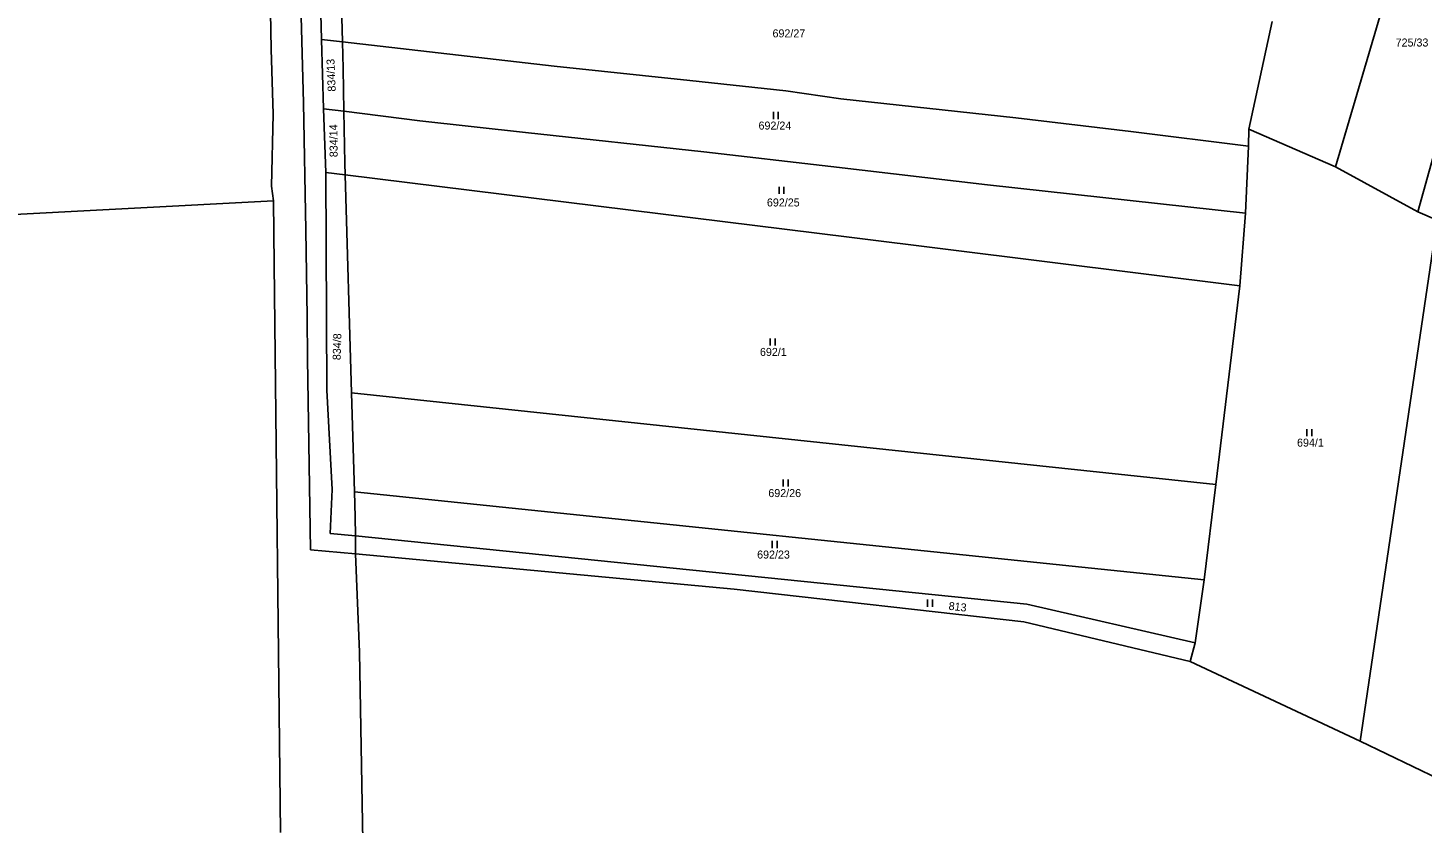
# Model space of a CAD drawing. Extents: x -735249 to -729401, y -1124843 to -1121828.
# Drawn here: x -734527.3 to -734231.2, y -1123919.8 to -1123751 of the extents above; entities that cross this region are included whole.
import ezdxf

# ---------------------------------------------------------------- set-up
doc = ezdxf.new("R2010")
doc.units = 0
for name, color, linetype in [('Vrstva 1', 7, 'Continuous'), ('Vrstva 18', 7, 'Continuous'), ('Vrstva 25', 7, 'Continuous')]:
    doc.layers.add(name, color=color, linetype=linetype)

msp = doc.modelspace()

# ---------------------------------------------------------------- linework, layer by layer
at = {"layer": 'Vrstva 1'}
for points in [[(-734468.79, -1123766.89), (-734471.13, -1123680.5)], [(-734476.7, -1123696.34), (-734475.66, -1123755.51)], [(-734465.75, -1123723.58), (-734464.96, -1123753.51)], [(-734233.46, -1123725.75), (-734249.6, -1123780.5)], [(-734460.53, -1123754.01), (-734461.14, -1123730.63)], [(-734232.12, -1123790.05), (-734217.18, -1123736.46)], [(-734263.05, -1123749.63), (-734268.06, -1123772.48)], [(-734464.96, -1123753.51), (-734464.59, -1123768.18)], [(-734460.53, -1123754.01), (-734464.96, -1123753.51)], [(-734460.39, -1123759.61), (-734460.53, -1123754.01)], [(-734415.58, -1123759.14), (-734460.53, -1123754.01)], [(-734475.22, -1123769.33), (-734475.66, -1123755.51)], [(-734460.23, -1123768.72), (-734460.39, -1123759.61)], [(-734386.74, -1123762.16), (-734415.58, -1123759.14)], [(-734366.36, -1123764.4), (-734386.74, -1123762.16)], [(-734354.67, -1123766.1), (-734366.36, -1123764.4)], [(-734317.54, -1123770.14), (-734354.67, -1123766.1)], [(-734475.6, -1123784.63), (-734475.22, -1123769.33)], [(-734468.34, -1123793.95), (-734468.79, -1123766.89)], [(-734464.59, -1123768.18), (-734464.05, -1123781.73)], [(-734460.23, -1123768.72), (-734464.59, -1123768.18)], [(-734460.03, -1123779.72), (-734460.23, -1123768.72)], [(-734444.09, -1123770.71), (-734460.23, -1123768.72)], [(-734444.09, -1123770.71), (-734421.68, -1123773.21)], [(-734293.1, -1123773.03), (-734317.54, -1123770.14)], [(-734268.06, -1123772.48), (-734268.11, -1123776.12)], [(-734268.06, -1123772.48), (-734249.6, -1123780.5)], [(-734421.68, -1123773.21), (-734383.8, -1123777.32)], [(-734268.11, -1123776.12), (-734293.1, -1123773.03)], [(-734383.8, -1123777.32), (-734356.78, -1123780.46)], [(-734268.71, -1123790.34), (-734268.11, -1123776.12)], [(-734460.03, -1123779.72), (-734459.96, -1123782.23)], [(-734356.78, -1123780.46), (-734323.5, -1123784.32)], [(-734249.6, -1123780.5), (-734232.12, -1123790.05)], [(-734464.05, -1123781.73), (-734463.82, -1123827.93)], [(-734459.96, -1123782.23), (-734464.05, -1123781.73)], [(-734458.59, -1123828.48), (-734459.96, -1123782.23)], [(-734352.92, -1123795.41), (-734459.96, -1123782.23)], [(-734323.5, -1123784.32), (-734268.71, -1123790.34)], [(-734475.2, -1123787.7), (-734475.6, -1123784.63)], [(-734722.2, -1123800.75), (-734475.2, -1123787.7)], [(-734475.02, -1123801.25), (-734475.2, -1123787.7)], [(-734269.95, -1123805.75), (-734268.71, -1123790.34)], [(-734232.12, -1123790.05), (-734228.02, -1123791.81)], [(-734228.02, -1123791.81), (-734244.35, -1123902.43)], [(-734468.03, -1123812.32), (-734468.34, -1123793.95)], [(-734269.95, -1123805.75), (-734352.92, -1123795.41)], [(-734473.68, -1123921.84), (-734475.02, -1123801.25)], [(-734275.02, -1123847.95), (-734269.95, -1123805.75)], [(-734467.98, -1123821.3), (-734468.03, -1123812.32)], [(-734467.31, -1123861.79), (-734467.98, -1123821.3)], [(-734462.69, -1123848.98), (-734463.82, -1123827.93)], [(-734457.98, -1123849.47), (-734458.59, -1123828.48)], [(-734458.59, -1123828.48), (-734275.02, -1123847.95)], [(-734463.15, -1123858.35), (-734462.69, -1123848.98)], [(-734457.82, -1123854.81), (-734457.98, -1123849.47)], [(-734277.53, -1123868.18), (-734457.98, -1123849.47)], [(-734277.53, -1123868.18), (-734275.02, -1123847.95)], [(-734457.79, -1123858.82), (-734457.82, -1123854.81)], [(-734457.79, -1123858.82), (-734463.15, -1123858.35)], [(-734457.79, -1123858.82), (-734315.17, -1123873.37)], [(-734457.73, -1123862.64), (-734457.79, -1123858.82)], [(-734457.73, -1123862.64), (-734467.31, -1123861.79)], [(-734377.37, -1123870.16), (-734457.73, -1123862.64)], [(-734456.93, -1123883.54), (-734457.73, -1123862.64)], [(-734377.37, -1123870.16), (-734315.82, -1123877.07)], [(-734279.42, -1123881.56), (-734277.53, -1123868.18)], [(-734279.42, -1123881.56), (-734315.17, -1123873.37)], [(-734315.82, -1123877.07), (-734280.47, -1123885.54)], [(-734280.47, -1123885.54), (-734279.42, -1123881.56)], [(-734455.43, -1123967.77), (-734456.93, -1123883.54)], [(-734280.47, -1123885.54), (-734244.35, -1123902.43)], [(-734227.57, -1123910.48), (-734244.35, -1123902.43)]]:
    msp.add_lwpolyline(points, dxfattribs=at)
at = {"layer": 'Vrstva 25'}
for points in [[(-734369.007, -1123770.365), (-734369.007, -1123768.865)], [(-734367.973, -1123770.365), (-734367.973, -1123768.865)], [(-734367.797, -1123786.225), (-734367.797, -1123784.725)], [(-734366.763, -1123786.225), (-734366.763, -1123784.725)], [(-734369.687, -1123818.415), (-734369.687, -1123816.915)], [(-734368.653, -1123818.415), (-734368.653, -1123816.915)], [(-734255.687, -1123837.665), (-734255.687, -1123836.165)], [(-734254.653, -1123837.665), (-734254.653, -1123836.165)], [(-734366.927, -1123848.375), (-734366.927, -1123846.875)], [(-734365.893, -1123848.375), (-734365.893, -1123846.875)], [(-734369.237, -1123861.425), (-734369.237, -1123859.925)], [(-734368.203, -1123861.425), (-734368.203, -1123859.925)], [(-734336.247, -1123873.875), (-734336.247, -1123872.375)], [(-734335.213, -1123873.875), (-734335.213, -1123872.375)]]:
    msp.add_lwpolyline(points, dxfattribs=at)

# ---------------------------------------------------------------- texts
at = {"layer": 'Vrstva 18'}
for s, p in [('692/27', (-734369.19, -1123753.03)), ('725/33', (-734236.85, -1123754.97)), ('692/24', (-734372.16, -1123772.6)), ('692/25', (-734370.38, -1123788.92)), ('692/1', (-734371.86, -1123820.65)), ('694/1', (-734257.79, -1123839.9)), ('692/26', (-734370.08, -1123850.61)), ('692/23', (-734372.46, -1123863.66))]:
    msp.add_text(s, height=1.7, dxfattribs=at).set_placement(p)
for s, rotation, p in [('834/13', 92.40074, (-734461.948, -1123764.509)), ('834/14', 90.30072, (-734461.561, -1123778.462)), ('834/8', 88.3007, (-734460.923, -1123821.565)), ('813', 353.70281, (-734331.85, -1123874.524))]:
    msp.add_text(s, height=1.7, rotation=rotation, dxfattribs=at).set_placement(p)

doc.saveas('drawing.dxf')
